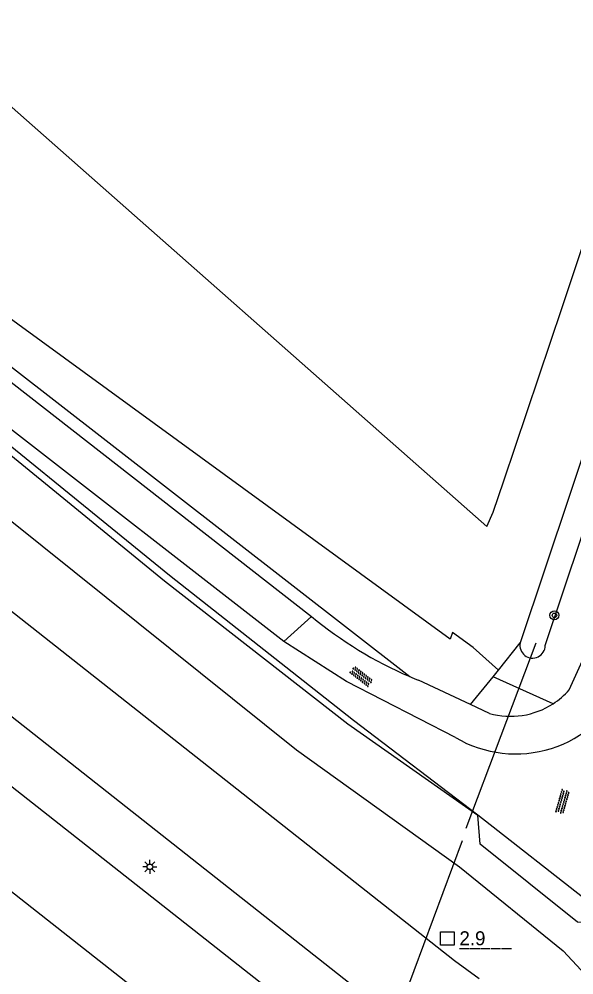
# Model space of a CAD drawing. Extents: x 136000 to 138005, y 398500 to 400500.
# Drawn here: x 136173.3 to 136222.9, y 399205.9 to 399291.4 of the extents above; entities that cross this region are included whole.
import ezdxf

# ---------------------------------------------------------------- set-up
doc = ezdxf.new("R2010")
doc.units = 0
for name, color, linetype in [('gg-afsc-faunaraster', 7, 'Continuous'), ('gg-afsc-hekwerk', 7, 'Continuous'), ('gg-knt-onverhard', 7, 'Continuous'), ('gg-knt-verharding', 7, 'Continuous'), ('gg-kntw-bovenkant insteek waterloop', 7, 'Continuous'), ('gg-kwrk-duiker nz buis', 7, 'Continuous'), ('gt-anno-nummer hm paal', 7, 'Continuous'), ('gt-grn-groengrens', 7, 'Continuous'), ('gt-grn-weggrens', 7, 'Continuous'), ('gt-symb-boom', 7, 'Continuous'), ('gt-symb-hm paal', 7, 'Continuous'), ('gt-symb-lichtmast', 7, 'Continuous'), ('gt-symb-overige verharding', 7, 'Continuous')]:
    doc.layers.add(name, color=color, linetype=linetype)

# ---------------------------------------------------------------- blocks, each defined once
blk = doc.blocks.new('gt0-BOOM')
at = {"layer": 'gt-symb-boom'}
for radius in [0.4, 0.2]:
    blk.add_circle((0, 0), radius, dxfattribs=at)
blk = doc.blocks.new('gt0-OVH')
at = {"layer": 'gt-symb-overige verharding'}
for points in [[(-0.972, 0.298), (-0.967, 0.308), (-0.965, 0.319), (-0.966, 0.33), (-0.971, 0.34), (-0.978, 0.348), (-0.988, 0.353), (-0.999, 0.355), (-1.01, 0.354), (-1.02, 0.349), (-1.028, 0.342), (-1.033, 0.332), (-1.035, 0.321), (-1.034, 0.31), (-1.029, 0.3), (-1.022, 0.292), (-1.012, 0.287), (-1.001, 0.285), (-0.99, 0.286), (-0.98, 0.291)], [(-0.872, 0.106), (-0.867, 0.116), (-0.865, 0.126), (-0.866, 0.137), (-0.871, 0.147), (-0.878, 0.156), (-0.888, 0.161), (-0.899, 0.163), (-0.91, 0.162), (-0.92, 0.157), (-0.928, 0.15), (-0.933, 0.14), (-0.935, 0.129), (-0.934, 0.118), (-0.929, 0.108), (-0.922, 0.1), (-0.912, 0.095), (-0.901, 0.092), (-0.89, 0.094), (-0.88, 0.098)], [(-0.772, 0.298), (-0.767, 0.308), (-0.765, 0.319), (-0.766, 0.33), (-0.771, 0.34), (-0.778, 0.348), (-0.788, 0.353), (-0.799, 0.355), (-0.81, 0.354), (-0.82, 0.349), (-0.828, 0.342), (-0.833, 0.332), (-0.835, 0.321), (-0.834, 0.31), (-0.829, 0.3), (-0.822, 0.292), (-0.812, 0.287), (-0.801, 0.285), (-0.79, 0.286), (-0.78, 0.291)], [(-0.672, 0.106), (-0.667, 0.116), (-0.665, 0.126), (-0.666, 0.137), (-0.671, 0.147), (-0.678, 0.156), (-0.688, 0.161), (-0.699, 0.163), (-0.71, 0.162), (-0.72, 0.157), (-0.728, 0.15), (-0.733, 0.14), (-0.735, 0.129), (-0.734, 0.118), (-0.729, 0.108), (-0.722, 0.1), (-0.712, 0.095), (-0.701, 0.092), (-0.69, 0.094), (-0.68, 0.098)], [(-0.572, 0.298), (-0.567, 0.308), (-0.565, 0.319), (-0.566, 0.33), (-0.571, 0.34), (-0.578, 0.348), (-0.588, 0.353), (-0.599, 0.355), (-0.61, 0.354), (-0.62, 0.349), (-0.628, 0.342), (-0.633, 0.332), (-0.635, 0.321), (-0.634, 0.31), (-0.629, 0.3), (-0.622, 0.292), (-0.612, 0.287), (-0.601, 0.285), (-0.59, 0.286), (-0.58, 0.291)], [(-0.472, 0.106), (-0.467, 0.116), (-0.465, 0.126), (-0.466, 0.137), (-0.471, 0.147), (-0.478, 0.156), (-0.488, 0.161), (-0.499, 0.163), (-0.51, 0.162), (-0.52, 0.157), (-0.528, 0.15), (-0.533, 0.14), (-0.535, 0.129), (-0.534, 0.118), (-0.529, 0.108), (-0.522, 0.1), (-0.512, 0.095), (-0.501, 0.092), (-0.49, 0.094), (-0.48, 0.098)], [(-0.372, 0.298), (-0.367, 0.308), (-0.365, 0.319), (-0.366, 0.33), (-0.371, 0.34), (-0.378, 0.348), (-0.388, 0.353), (-0.399, 0.355), (-0.41, 0.354), (-0.42, 0.349), (-0.428, 0.342), (-0.433, 0.332), (-0.435, 0.321), (-0.434, 0.31), (-0.429, 0.3), (-0.422, 0.292), (-0.412, 0.287), (-0.401, 0.285), (-0.39, 0.286), (-0.38, 0.291)], [(-0.272, 0.106), (-0.267, 0.116), (-0.265, 0.126), (-0.266, 0.137), (-0.271, 0.147), (-0.278, 0.156), (-0.288, 0.161), (-0.299, 0.163), (-0.31, 0.162), (-0.32, 0.157), (-0.328, 0.15), (-0.333, 0.14), (-0.335, 0.129), (-0.334, 0.118), (-0.329, 0.108), (-0.322, 0.1), (-0.312, 0.095), (-0.301, 0.092), (-0.29, 0.094), (-0.28, 0.098)], [(-0.172, 0.298), (-0.167, 0.308), (-0.165, 0.319), (-0.166, 0.33), (-0.171, 0.34), (-0.178, 0.348), (-0.188, 0.353), (-0.199, 0.355), (-0.21, 0.354), (-0.22, 0.349), (-0.228, 0.342), (-0.233, 0.332), (-0.235, 0.321), (-0.234, 0.31), (-0.229, 0.3), (-0.222, 0.292), (-0.212, 0.287), (-0.201, 0.285), (-0.19, 0.286), (-0.18, 0.291)], [(-0.072, 0.106), (-0.067, 0.116), (-0.065, 0.126), (-0.066, 0.137), (-0.071, 0.147), (-0.078, 0.156), (-0.088, 0.161), (-0.099, 0.163), (-0.11, 0.162), (-0.12, 0.157), (-0.128, 0.15), (-0.133, 0.14), (-0.135, 0.129), (-0.134, 0.118), (-0.129, 0.108), (-0.122, 0.1), (-0.112, 0.095), (-0.101, 0.092), (-0.09, 0.094), (-0.08, 0.098)], [(0.028, 0.298), (0.033, 0.308), (0.035, 0.319), (0.034, 0.33), (0.029, 0.34), (0.022, 0.348), (0.012, 0.353), (0.001, 0.355), (-0.01, 0.354), (-0.02, 0.349), (-0.028, 0.342), (-0.033, 0.332), (-0.035, 0.321), (-0.034, 0.31), (-0.029, 0.3), (-0.022, 0.292), (-0.012, 0.287), (-0.001, 0.285), (0.01, 0.286), (0.02, 0.291)], [(0.128, 0.106), (0.133, 0.116), (0.135, 0.126), (0.134, 0.137), (0.129, 0.147), (0.122, 0.156), (0.112, 0.161), (0.101, 0.163), (0.09, 0.162), (0.08, 0.157), (0.072, 0.15), (0.067, 0.14), (0.065, 0.129), (0.066, 0.118), (0.071, 0.108), (0.078, 0.1), (0.088, 0.095), (0.099, 0.092), (0.11, 0.094), (0.12, 0.098)], [(0.228, 0.298), (0.233, 0.308), (0.235, 0.319), (0.234, 0.33), (0.229, 0.34), (0.222, 0.348), (0.212, 0.353), (0.201, 0.355), (0.19, 0.354), (0.18, 0.349), (0.172, 0.342), (0.167, 0.332), (0.165, 0.321), (0.166, 0.31), (0.171, 0.3), (0.178, 0.292), (0.188, 0.287), (0.199, 0.285), (0.21, 0.286), (0.22, 0.291)], [(0.328, 0.106), (0.333, 0.116), (0.335, 0.126), (0.334, 0.137), (0.329, 0.147), (0.322, 0.156), (0.312, 0.161), (0.301, 0.163), (0.29, 0.162), (0.28, 0.157), (0.272, 0.15), (0.267, 0.14), (0.265, 0.129), (0.266, 0.118), (0.271, 0.108), (0.278, 0.1), (0.288, 0.095), (0.299, 0.092), (0.31, 0.094), (0.32, 0.098)], [(0.428, 0.298), (0.433, 0.308), (0.435, 0.319), (0.434, 0.33), (0.429, 0.34), (0.422, 0.348), (0.412, 0.353), (0.401, 0.355), (0.39, 0.354), (0.38, 0.349), (0.372, 0.342), (0.367, 0.332), (0.365, 0.321), (0.366, 0.31), (0.371, 0.3), (0.378, 0.292), (0.388, 0.287), (0.399, 0.285), (0.41, 0.286), (0.42, 0.291)], [(0.528, 0.106), (0.533, 0.116), (0.535, 0.126), (0.534, 0.137), (0.529, 0.147), (0.522, 0.156), (0.512, 0.161), (0.501, 0.163), (0.49, 0.162), (0.48, 0.157), (0.472, 0.15), (0.467, 0.14), (0.465, 0.129), (0.466, 0.118), (0.471, 0.108), (0.478, 0.1), (0.488, 0.095), (0.499, 0.092), (0.51, 0.094), (0.52, 0.098)], [(0.628, 0.298), (0.633, 0.308), (0.635, 0.319), (0.634, 0.33), (0.629, 0.34), (0.622, 0.348), (0.612, 0.353), (0.601, 0.355), (0.59, 0.354), (0.58, 0.349), (0.572, 0.342), (0.567, 0.332), (0.565, 0.321), (0.566, 0.31), (0.571, 0.3), (0.578, 0.292), (0.588, 0.287), (0.599, 0.285), (0.61, 0.286), (0.62, 0.291)], [(0.728, 0.106), (0.733, 0.116), (0.735, 0.126), (0.734, 0.137), (0.729, 0.147), (0.722, 0.156), (0.712, 0.161), (0.701, 0.163), (0.69, 0.162), (0.68, 0.157), (0.672, 0.15), (0.667, 0.14), (0.665, 0.129), (0.666, 0.118), (0.671, 0.108), (0.678, 0.1), (0.688, 0.095), (0.699, 0.092), (0.71, 0.094), (0.72, 0.098)], [(0.828, 0.298), (0.833, 0.308), (0.835, 0.319), (0.834, 0.33), (0.829, 0.34), (0.822, 0.348), (0.812, 0.353), (0.801, 0.355), (0.79, 0.354), (0.78, 0.349), (0.772, 0.342), (0.767, 0.332), (0.765, 0.321), (0.766, 0.31), (0.771, 0.3), (0.778, 0.292), (0.788, 0.287), (0.799, 0.285), (0.81, 0.286), (0.82, 0.291)], [(0.928, 0.106), (0.933, 0.116), (0.935, 0.126), (0.934, 0.137), (0.929, 0.147), (0.922, 0.156), (0.912, 0.161), (0.901, 0.163), (0.89, 0.162), (0.88, 0.157), (0.872, 0.15), (0.867, 0.14), (0.865, 0.129), (0.866, 0.118), (0.871, 0.108), (0.878, 0.1), (0.888, 0.095), (0.899, 0.092), (0.91, 0.094), (0.92, 0.098)], [(1.028, 0.298), (1.033, 0.308), (1.035, 0.319), (1.034, 0.33), (1.029, 0.34), (1.022, 0.348), (1.012, 0.353), (1.001, 0.355), (0.99, 0.354), (0.98, 0.349), (0.972, 0.342), (0.967, 0.332), (0.965, 0.321), (0.966, 0.31), (0.971, 0.3), (0.978, 0.292), (0.988, 0.287), (0.999, 0.285), (1.01, 0.286), (1.02, 0.291)], [(-0.972, -0.142), (-0.967, -0.132), (-0.965, -0.121), (-0.966, -0.11), (-0.971, -0.1), (-0.978, -0.092), (-0.988, -0.087), (-0.999, -0.085), (-1.01, -0.086), (-1.02, -0.091), (-1.028, -0.098), (-1.033, -0.108), (-1.035, -0.119), (-1.034, -0.13), (-1.029, -0.14), (-1.022, -0.148), (-1.012, -0.153), (-1.001, -0.155), (-0.99, -0.154), (-0.98, -0.149)], [(-0.872, -0.334), (-0.867, -0.324), (-0.865, -0.314), (-0.866, -0.303), (-0.871, -0.293), (-0.878, -0.284), (-0.888, -0.279), (-0.899, -0.277), (-0.91, -0.278), (-0.92, -0.283), (-0.928, -0.29), (-0.933, -0.3), (-0.935, -0.311), (-0.934, -0.322), (-0.929, -0.332), (-0.922, -0.34), (-0.912, -0.345), (-0.901, -0.348), (-0.89, -0.346), (-0.88, -0.342)], [(-0.772, -0.142), (-0.767, -0.132), (-0.765, -0.121), (-0.766, -0.11), (-0.771, -0.1), (-0.778, -0.092), (-0.788, -0.087), (-0.799, -0.085), (-0.81, -0.086), (-0.82, -0.091), (-0.828, -0.098), (-0.833, -0.108), (-0.835, -0.119), (-0.834, -0.13), (-0.829, -0.14), (-0.822, -0.148), (-0.812, -0.153), (-0.801, -0.155), (-0.79, -0.154), (-0.78, -0.149)], [(-0.672, -0.334), (-0.667, -0.324), (-0.665, -0.314), (-0.666, -0.303), (-0.671, -0.293), (-0.678, -0.284), (-0.688, -0.279), (-0.699, -0.277), (-0.71, -0.278), (-0.72, -0.283), (-0.728, -0.29), (-0.733, -0.3), (-0.735, -0.311), (-0.734, -0.322), (-0.729, -0.332), (-0.722, -0.34), (-0.712, -0.345), (-0.701, -0.348), (-0.69, -0.346), (-0.68, -0.342)], [(-0.572, -0.142), (-0.567, -0.132), (-0.565, -0.121), (-0.566, -0.11), (-0.571, -0.1), (-0.578, -0.092), (-0.588, -0.087), (-0.599, -0.085), (-0.61, -0.086), (-0.62, -0.091), (-0.628, -0.098), (-0.633, -0.108), (-0.635, -0.119), (-0.634, -0.13), (-0.629, -0.14), (-0.622, -0.148), (-0.612, -0.153), (-0.601, -0.155), (-0.59, -0.154), (-0.58, -0.149)], [(-0.472, -0.334), (-0.467, -0.324), (-0.465, -0.314), (-0.466, -0.303), (-0.471, -0.293), (-0.478, -0.284), (-0.488, -0.279), (-0.499, -0.277), (-0.51, -0.278), (-0.52, -0.283), (-0.528, -0.29), (-0.533, -0.3), (-0.535, -0.311), (-0.534, -0.322), (-0.529, -0.332), (-0.522, -0.34), (-0.512, -0.345), (-0.501, -0.348), (-0.49, -0.346), (-0.48, -0.342)], [(-0.372, -0.142), (-0.367, -0.132), (-0.365, -0.121), (-0.366, -0.11), (-0.371, -0.1), (-0.378, -0.092), (-0.388, -0.087), (-0.399, -0.085), (-0.41, -0.086), (-0.42, -0.091), (-0.428, -0.098), (-0.433, -0.108), (-0.435, -0.119), (-0.434, -0.13), (-0.429, -0.14), (-0.422, -0.148), (-0.412, -0.153), (-0.401, -0.155), (-0.39, -0.154), (-0.38, -0.149)], [(-0.272, -0.334), (-0.267, -0.324), (-0.265, -0.314), (-0.266, -0.303), (-0.271, -0.293), (-0.278, -0.284), (-0.288, -0.279), (-0.299, -0.277), (-0.31, -0.278), (-0.32, -0.283), (-0.328, -0.29), (-0.333, -0.3), (-0.335, -0.311), (-0.334, -0.322), (-0.329, -0.332), (-0.322, -0.34), (-0.312, -0.345), (-0.301, -0.348), (-0.29, -0.346), (-0.28, -0.342)], [(-0.172, -0.142), (-0.167, -0.132), (-0.165, -0.121), (-0.166, -0.11), (-0.171, -0.1), (-0.178, -0.092), (-0.188, -0.087), (-0.199, -0.085), (-0.21, -0.086), (-0.22, -0.091), (-0.228, -0.098), (-0.233, -0.108), (-0.235, -0.119), (-0.234, -0.13), (-0.229, -0.14), (-0.222, -0.148), (-0.212, -0.153), (-0.201, -0.155), (-0.19, -0.154), (-0.18, -0.149)], [(-0.072, -0.334), (-0.067, -0.324), (-0.065, -0.314), (-0.066, -0.303), (-0.071, -0.293), (-0.078, -0.284), (-0.088, -0.279), (-0.099, -0.277), (-0.11, -0.278), (-0.12, -0.283), (-0.128, -0.29), (-0.133, -0.3), (-0.135, -0.311), (-0.134, -0.322), (-0.129, -0.332), (-0.122, -0.34), (-0.112, -0.345), (-0.101, -0.348), (-0.09, -0.346), (-0.08, -0.342)], [(0.028, -0.142), (0.033, -0.132), (0.035, -0.121), (0.034, -0.11), (0.029, -0.1), (0.022, -0.092), (0.012, -0.087), (0.001, -0.085), (-0.01, -0.086), (-0.02, -0.091), (-0.028, -0.098), (-0.033, -0.108), (-0.035, -0.119), (-0.034, -0.13), (-0.029, -0.14), (-0.022, -0.148), (-0.012, -0.153), (-0.001, -0.155), (0.01, -0.154), (0.02, -0.149)], [(0.128, -0.334), (0.133, -0.324), (0.135, -0.314), (0.134, -0.303), (0.129, -0.293), (0.122, -0.284), (0.112, -0.279), (0.101, -0.277), (0.09, -0.278), (0.08, -0.283), (0.072, -0.29), (0.067, -0.3), (0.065, -0.311), (0.066, -0.322), (0.071, -0.332), (0.078, -0.34), (0.088, -0.345), (0.099, -0.348), (0.11, -0.346), (0.12, -0.342)], [(0.228, -0.142), (0.233, -0.132), (0.235, -0.121), (0.234, -0.11), (0.229, -0.1), (0.222, -0.092), (0.212, -0.087), (0.201, -0.085), (0.19, -0.086), (0.18, -0.091), (0.172, -0.098), (0.167, -0.108), (0.165, -0.119), (0.166, -0.13), (0.171, -0.14), (0.178, -0.148), (0.188, -0.153), (0.199, -0.155), (0.21, -0.154), (0.22, -0.149)], [(0.328, -0.334), (0.333, -0.324), (0.335, -0.314), (0.334, -0.303), (0.329, -0.293), (0.322, -0.284), (0.312, -0.279), (0.301, -0.277), (0.29, -0.278), (0.28, -0.283), (0.272, -0.29), (0.267, -0.3), (0.265, -0.311), (0.266, -0.322), (0.271, -0.332), (0.278, -0.34), (0.288, -0.345), (0.299, -0.348), (0.31, -0.346), (0.32, -0.342)], [(0.428, -0.142), (0.433, -0.132), (0.435, -0.121), (0.434, -0.11), (0.429, -0.1), (0.422, -0.092), (0.412, -0.087), (0.401, -0.085), (0.39, -0.086), (0.38, -0.091), (0.372, -0.098), (0.367, -0.108), (0.365, -0.119), (0.366, -0.13), (0.371, -0.14), (0.378, -0.148), (0.388, -0.153), (0.399, -0.155), (0.41, -0.154), (0.42, -0.149)], [(0.528, -0.334), (0.533, -0.324), (0.535, -0.314), (0.534, -0.303), (0.529, -0.293), (0.522, -0.284), (0.512, -0.279), (0.501, -0.277), (0.49, -0.278), (0.48, -0.283), (0.472, -0.29), (0.467, -0.3), (0.465, -0.311), (0.466, -0.322), (0.471, -0.332), (0.478, -0.34), (0.488, -0.345), (0.499, -0.348), (0.51, -0.346), (0.52, -0.342)], [(0.628, -0.142), (0.633, -0.132), (0.635, -0.121), (0.634, -0.11), (0.629, -0.1), (0.622, -0.092), (0.612, -0.087), (0.601, -0.085), (0.59, -0.086), (0.58, -0.091), (0.572, -0.098), (0.567, -0.108), (0.565, -0.119), (0.566, -0.13), (0.571, -0.14), (0.578, -0.148), (0.588, -0.153), (0.599, -0.155), (0.61, -0.154), (0.62, -0.149)], [(0.728, -0.334), (0.733, -0.324), (0.735, -0.314), (0.734, -0.303), (0.729, -0.293), (0.722, -0.284), (0.712, -0.279), (0.701, -0.277), (0.69, -0.278), (0.68, -0.283), (0.672, -0.29), (0.667, -0.3), (0.665, -0.311), (0.666, -0.322), (0.671, -0.332), (0.678, -0.34), (0.688, -0.345), (0.699, -0.348), (0.71, -0.346), (0.72, -0.342)], [(0.828, -0.142), (0.833, -0.132), (0.835, -0.121), (0.834, -0.11), (0.829, -0.1), (0.822, -0.092), (0.812, -0.087), (0.801, -0.085), (0.79, -0.086), (0.78, -0.091), (0.772, -0.098), (0.767, -0.108), (0.765, -0.119), (0.766, -0.13), (0.771, -0.14), (0.778, -0.148), (0.788, -0.153), (0.799, -0.155), (0.81, -0.154), (0.82, -0.149)], [(0.928, -0.334), (0.933, -0.324), (0.935, -0.314), (0.934, -0.303), (0.929, -0.293), (0.922, -0.284), (0.912, -0.279), (0.901, -0.277), (0.89, -0.278), (0.88, -0.283), (0.872, -0.29), (0.867, -0.3), (0.865, -0.311), (0.866, -0.322), (0.871, -0.332), (0.878, -0.34), (0.888, -0.345), (0.899, -0.348), (0.91, -0.346), (0.92, -0.342)], [(1.028, -0.142), (1.033, -0.132), (1.035, -0.121), (1.034, -0.11), (1.029, -0.1), (1.022, -0.092), (1.012, -0.087), (1.001, -0.085), (0.99, -0.086), (0.98, -0.091), (0.972, -0.098), (0.967, -0.108), (0.965, -0.119), (0.966, -0.13), (0.971, -0.14), (0.978, -0.148), (0.988, -0.153), (0.999, -0.155), (1.01, -0.154), (1.02, -0.149)]]:
    blk.add_lwpolyline(points, close=True, dxfattribs=at)
blk = doc.blocks.new('gt0-HMpaal')
at = {"layer": 'gt-symb-hm paal'}
blk.add_lwpolyline([(-0.6, 0.6), (0.6, 0.6), (0.6, -0.6), (-0.6, -0.6)], close=True, dxfattribs=at)
blk = doc.blocks.new('gt0-LMAST')
at = {"layer": 'gt-symb-lichtmast'}
for p, q in [((-0.182, 0.173), (-0.447, 0.438)), ((-0.005, 0.246), (-0.005, 0.621)), ((0.172, 0.173), (0.437, 0.438)), ((-0.255, -0.004), (-0.63, -0.004)), ((-0.182, -0.181), (-0.447, -0.446)), ((-0.005, -0.254), (-0.005, -0.629)), ((0.437, -0.446), (0.172, -0.181)), ((0.245, -0.004), (0.62, -0.004))]:
    blk.add_line(p, q, dxfattribs=at)
blk.add_circle((-0.005, -0.004), 0.25, dxfattribs=at)

msp = doc.modelspace()

# ---------------------------------------------------------------- linework, layer by layer
at = {"layer": 'gg-afsc-faunaraster'}
for points in [[(136214.317, 399220.192), (136203.22, 399228.666), (136186.783, 399241.641), (136164.492, 399259.74), (136130.358, 399286.558), (136068.733, 399334.937), (136035.885, 399360.173), (136022.676, 399370.363)], [(136225.588, 399211.482), (136224.375, 399212.334), (136214.317, 399220.192)]]:
    msp.add_lwpolyline(points, dxfattribs=at)
at = {"layer": 'gg-afsc-hekwerk'}
for points in [[(136216.642, 399250.086), (136221.869, 399265.601), (136281.268, 399443.5)], [(136127.206, 399323.659), (136215.131, 399246), (136215.693, 399247.287), (136216.642, 399250.086)]]:
    msp.add_lwpolyline(points, dxfattribs=at)
at = {"layer": 'gg-knt-onverhard'}
for p, q in [((136025.433, 399373.792), (136199.467, 399237.96)), ((136196.985, 399235.716), (136023.141, 399370.942)), ((136222.498, 399231.398), (136227.487, 399242.493)), ((136213.682, 399230.083), (136209.036, 399232.255)), ((136215.369, 399229.295), (136213.682, 399230.083))]:
    msp.add_line(p, q, dxfattribs=at)
msp.add_lwpolyline([(136212.337, 399227.135), (136202.602, 399232.147), (136196.985, 399235.716)], dxfattribs=at)
for centre, radius, start, end in [((136222.687, 399266.025), 36.426, 230.39748, 246.64206), ((136224.211, 399269.741), 40.441, 246.74727, 247.96158), ((136217.709, 399236.286), 10.612, 239.58566, 335.45343), ((136217.276, 399236.012), 6.968, 302.84939, 318.53619), ((136217.256, 399236.029), 6.993, 254.34559, 302.91197)]:
    msp.add_arc(centre, radius, start, end, dxfattribs=at)
at = {"layer": 'gg-knt-verharding'}
for points in [[(136088.112, 399295.795), (136207.72, 399201.356), (136219.722, 399192.611), (136226.153, 399188.055), (136232.623, 399183.556), (136243.765, 399175.907), (136254.967, 399168.345), (136265.054, 399161.702), (136275.227, 399155.193), (136288.44, 399146.994), (136296.982, 399141.832)], [(136070.342, 399293.959), (136070.79, 399293.604), (136203.448, 399189.114), (136211.914, 399182.913), (136219.756, 399177.358), (136227.638, 399171.859), (136237.572, 399165.006), (136247.572, 399158.248), (136257.91, 399151.482), (136268.333, 399144.849), (136294.647, 399128.702)], [(136103.258, 399293.201), (136212.245, 399207.21), (136214.457, 399205.603)], [(136272.629, 399150.781), (136262.277, 399157.402), (136252.002, 399164.143), (136242.228, 399170.714), (136232.518, 399177.379), (136224.412, 399183.047), (136216.35, 399188.777), (136207.923, 399194.944), (136084.971, 399291.816)]]:
    msp.add_lwpolyline(points, dxfattribs=at)
at = {"layer": 'gg-kntw-bovenkant insteek waterloop'}
for points in [[(136285.361, 399440.732), (136224.788, 399255.542), (136218.114, 399235.6)], [(136220.355, 399235.367), (136226.871, 399254.837), (136287.454, 399440.055), (136285.361, 399440.732)], [(136000, 399386.956), (136035.518, 399359.572), (136068.097, 399334.964), (136099.621, 399309.977), (136163.904, 399259.481), (136186.321, 399241.156), (136202.703, 399228.356), (136214.317, 399220.192)], [(136000, 399382.438), (136021.417, 399365.772), (136066.425, 399330.419), (136131.087, 399279.488), (136164.066, 399253.351), (136198.116, 399226.045), (136212.682, 399215.577), (136221.955, 399208.076), (136223.567, 399206.325)], [(136225.442, 399210.517), (136223.228, 399210.641), (136214.552, 399217.592), (136214.317, 399220.192)]]:
    msp.add_lwpolyline(points, dxfattribs=at)
msp.add_arc((136219.223, 399235.374), 1.132, 168.47504, 359.65336, dxfattribs=at)
at = {"layer": 'gg-kwrk-duiker nz buis'}
for p, q in [((136219.506, 399235.586), (136213.263, 399219.001)), ((136212.936, 399217.916), (136199.262, 399181.073))]:
    msp.add_line(p, q, dxfattribs=at)
at = {"layer": 'gt-grn-groengrens'}
for p, q in [((136216.166, 399233.164), (136218.114, 399235.6)), ((136215.696, 399232.577), (136216.166, 399233.164)), ((136213.682, 399230.083), (136215.696, 399232.577)), ((136221.056, 399230.158), (136215.696, 399232.577))]:
    msp.add_line(p, q, dxfattribs=at)
for points in [[(136216.166, 399233.164), (136213.916, 399235.179), (136212.061, 399236.526), (136211.863, 399235.941), (136120.273, 399302.685), (136119.623, 399301.487)], [(136119.623, 399301.487), (136176.178, 399257.548), (136208.245, 399232.585)]]:
    msp.add_lwpolyline(points, dxfattribs=at)
at = {"layer": 'gt-grn-weggrens'}
msp.add_line((136199.467, 399237.96), (136196.985, 399235.716), dxfattribs=at)

# ---------------------------------------------------------------- block references
at = {"layer": 'gt-symb-boom'}
msp.add_blockref('gt0-BOOM', (136221.179, 399238.07), dxfattribs=at)
at = {"layer": 'gt-symb-hm paal'}
msp.add_blockref('gt0-HMpaal', (136211.607, 399209.169), dxfattribs=at)
at = {"layer": 'gt-symb-lichtmast'}
msp.add_blockref('gt0-LMAST', (136185.026, 399215.581), dxfattribs=at)
at = {"layer": 'gt-symb-overige verharding'}
for p, rotation in [((136203.916, 399232.599), 142.1099371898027), ((136221.9, 399221.412), 74.10181291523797)]:
    msp.add_blockref('gt0-OVH', p, dxfattribs=dict(at, rotation=rotation))

# ---------------------------------------------------------------- texts
at = {"layer": 'gt-anno-nummer hm paal'}
msp.add_text('2.9', height=1.25, dxfattribs=at).set_placement((136212.688, 399208.565))
at = {"layer": 'gt-symb-hm paal'}
msp.add_text('_____', height=1.25, dxfattribs=at).set_placement((136212.688, 399208.565))

doc.saveas('drawing.dxf')
